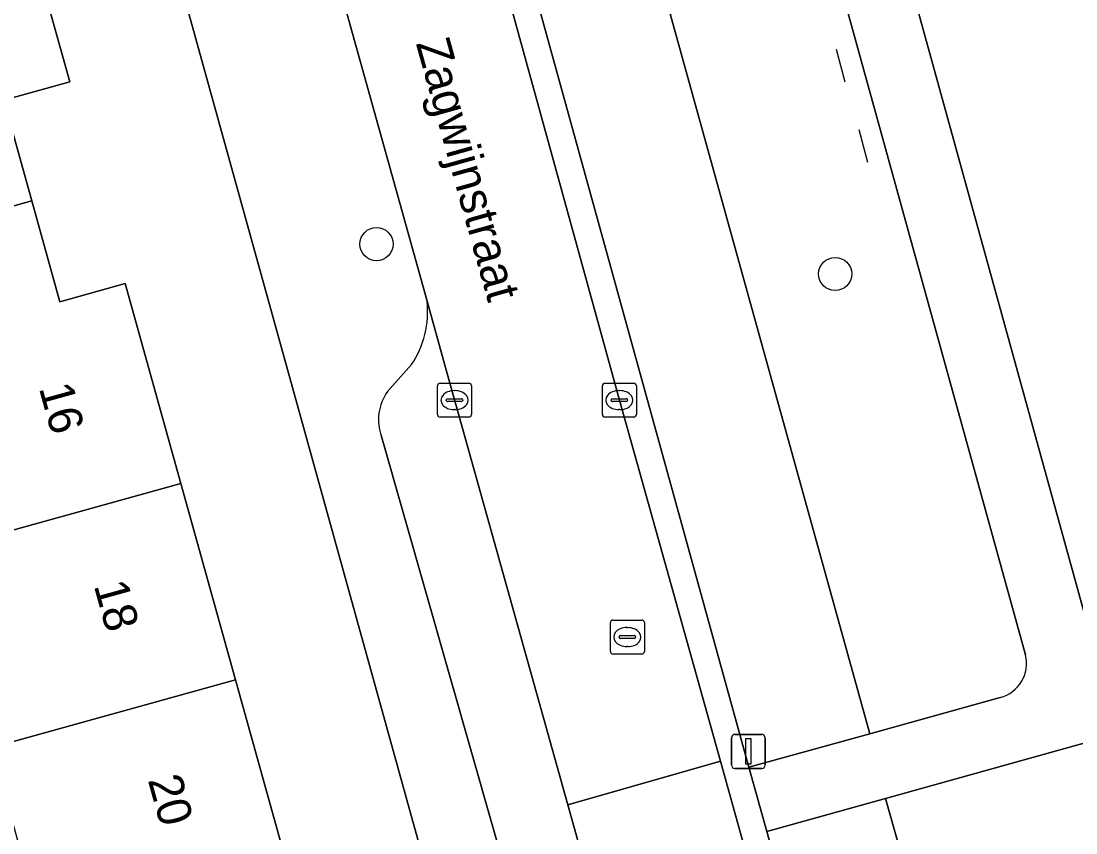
# Model space of a CAD drawing. Extents: x 159053 to 160042, y 380449 to 381423.
# Drawn here: x 159271.09 to 159302.16, y 380973.57 to 380997.47 of the extents above; entities that cross this region are included whole.
import ezdxf

# ---------------------------------------------------------------- set-up
doc = ezdxf.new("R2010")
doc.units = 0
for name, color, linetype in [('IMGEO_Boom', 7, 'Continuous'), ('IMGEO_Erf', 7, 'Continuous'), ('IMGEO_Groenvoorziening', 7, 'Continuous'), ('IMGEO_Hek', 7, 'Continuous'), ('IMGEO_Kolk', 7, 'Continuous'), ('IMGEO_Lichtmast', 7, 'Continuous'), ('IMGEO_Openbare_ruimte_label', 7, 'Continuous'), ('IMGEO_Pand', 7, 'Continuous'), ('IMGEO_Pand_nummerreeks', 7, 'Continuous'), ('IMGEO_Parkeervlak_open', 7, 'Continuous'), ('IMGEO_Rijbaan_lokaal_open', 7, 'Continuous'), ('IMGEO_Rioolput', 7, 'Continuous'), ('IMGEO_Voetpad_halfverhard', 7, 'Continuous'), ('IMGEO_Voetpad_open', 7, 'Continuous')]:
    doc.layers.add(name, color=color, linetype=linetype)

msp = doc.modelspace()

# ---------------------------------------------------------------- linework, layer by layer
at = {"layer": 'IMGEO_Boom'}
for centre in [(159281.563, 380990.903), (159295.072, 380990.023)]:
    msp.add_circle(centre, 0.489, dxfattribs=at)
at = {"layer": 'IMGEO_Erf'}
msp.add_lwpolyline([(159265.037, 381037.32), (159261.199, 381036.259), (159262.83, 381030.417), (159264.443, 381024.638), (159266.056, 381018.859), (159267.669, 381013.08), (159269.282, 381007.301), (159270.895, 381001.522), (159271.32, 381000), (159272.526, 380995.68), (159270.582, 380995.139), (159271.406, 380992.175), (159272.231, 380989.208), (159274.162, 380989.745), (159275.799, 380983.86), (159277.407, 380978.079), (159279.015, 380972.299), (159280.624, 380966.518), (159282.232, 380960.737), (159283.84, 380954.957), (159285.477, 380949.072), (159289.244, 380950.092), (159275.394, 381000)], close=True, dxfattribs=at)
at = {"layer": 'IMGEO_Groenvoorziening'}
for points in [[(159296.731, 381012.579), (159294.228, 381021.853), (159287.883, 381020.116), (159287.053, 381019.889), (159291.218, 381004.807), (159292.969, 380998.465), (159290.211, 380997.678), (159296.09, 380976.486), (159299.932, 380977.551)], [(159300.679, 380978.809), (159293.692, 381004.092)], [(159295.836, 381003.844), (159302.411, 380980.049)], [(159302.684, 380976.292), (159296.56, 380974.584), (159298.858, 380966.431), (159308.436, 380968.993), (159307.112, 380973.885)]]:
    msp.add_lwpolyline(points, dxfattribs=at)
for points in [[(159292.532, 380975.5), (159296.09, 380976.486), (159290.211, 380997.678), (159292.969, 380998.465), (159291.218, 381004.807), (159288.287, 381004.007), (159284.91, 381003.085)], [(159295.334, 380965.488), (159298.858, 380966.431), (159296.56, 380974.584), (159293.056, 380973.607)]]:
    msp.add_lwpolyline(points, close=True, dxfattribs=at)
msp.add_arc((159299.662, 380978.562), 1.047, 284.9491, 13.6472, dxfattribs=at)
at = {"layer": 'IMGEO_Hek'}
for points in [[(159295.098, 380996.645), (159295.357, 380995.679)], [(159295.765, 380994.279), (159296.023, 380993.313)]]:
    msp.add_lwpolyline(points, dxfattribs=at)
at = {"layer": 'IMGEO_Kolk'}
for p, q in [((159283.435, 380986.809), (159284.287, 380986.809)), ((159288.29, 380986.809), (159289.142, 380986.809)), ((159283.36, 380985.883), (159283.36, 380986.735)), ((159283.848, 380986.589), (159283.873, 380986.589)), ((159284.361, 380986.735), (159284.361, 380985.883)), ((159288.215, 380985.883), (159288.215, 380986.735)), ((159288.703, 380986.589), (159288.728, 380986.589)), ((159289.216, 380986.735), (159289.216, 380985.883)), ((159283.619, 380986.303), (159283.619, 380986.315)), ((159284.057, 380986.266), (159283.659, 380986.266)), ((159283.662, 380986.352), (159284.06, 380986.352)), ((159284.103, 380986.315), (159284.103, 380986.303)), ((159288.474, 380986.303), (159288.474, 380986.315)), ((159288.912, 380986.266), (159288.514, 380986.266)), ((159288.517, 380986.352), (159288.915, 380986.352)), ((159288.958, 380986.315), (159288.958, 380986.303)), ((159283.871, 380986.029), (159283.846, 380986.029)), ((159288.726, 380986.029), (159288.701, 380986.029)), ((159284.287, 380985.809), (159283.435, 380985.809)), ((159289.142, 380985.809), (159288.29, 380985.809))]:
    msp.add_line(p, q, dxfattribs=at)
for points in [[(159283.435, 380986.809), (159284.287, 380986.809)], [(159288.29, 380986.809), (159289.142, 380986.809)], [(159283.36, 380985.883), (159283.36, 380986.735)], [(159284.361, 380986.735), (159284.361, 380985.883)], [(159288.215, 380985.883), (159288.215, 380986.735)], [(159289.216, 380986.735), (159289.216, 380985.883)], [(159284.287, 380985.809), (159283.435, 380985.809)], [(159289.142, 380985.809), (159288.29, 380985.809)]]:
    msp.add_lwpolyline(points, dxfattribs=at)
for centre, radius, start, end in [((159283.437, 380986.733), 0.0765, 91.552, 178.448), ((159283.437, 380986.733), 0.0765, 91.552, 178.448), ((159284.285, 380986.733), 0.0765, 1.552, 88.448), ((159284.285, 380986.733), 0.0765, 1.552, 88.448), ((159288.292, 380986.733), 0.0765, 91.552, 178.448), ((159288.292, 380986.733), 0.0765, 91.552, 178.448), ((159289.14, 380986.733), 0.0765, 1.552, 88.448), ((159289.14, 380986.733), 0.0765, 1.552, 88.448), ((159283.659, 380986.312), 0.0403, 85.8775, 175.7526), ((159283.656, 380986.302), 0.0366, 178.938, 274.7102), ((159284.06, 380986.309), 0.043, 264.8664, 352.4533), ((159284.064, 380986.314), 0.0386, 1.7309, 96.639), ((159288.514, 380986.312), 0.0403, 85.8775, 175.7526), ((159288.511, 380986.302), 0.0366, 178.938, 274.7102), ((159288.915, 380986.309), 0.043, 264.8664, 352.4533), ((159288.919, 380986.314), 0.0386, 1.7309, 96.639), ((159283.437, 380985.885), 0.0765, 181.552, 268.448), ((159283.437, 380985.885), 0.0765, 181.552, 268.448), ((159284.285, 380985.885), 0.0765, 271.552, 358.448), ((159284.285, 380985.885), 0.0765, 271.552, 358.448), ((159288.292, 380985.885), 0.0765, 181.552, 268.448), ((159288.292, 380985.885), 0.0765, 181.552, 268.448), ((159289.14, 380985.885), 0.0765, 271.552, 358.448), ((159289.14, 380985.885), 0.0765, 271.552, 358.448)]:
    msp.add_arc(centre, radius, start, end, dxfattribs=at)
for centre, major_axis, ratio, start_param, end_param in [((159283.847, 380986.309), (-0.387, 0.002), 0.722429, 4.712389, 7.853982), ((159283.872, 380986.309), (-0.39, 0.002), 0.717154, 1.570796, 4.712389), ((159288.702, 380986.309), (-0.387, 0.002), 0.722429, 4.712389, 7.853982), ((159288.727, 380986.309), (-0.39, 0.002), 0.717154, 1.570796, 4.712389)]:
    msp.add_ellipse(centre, major_axis=major_axis, ratio=ratio, start_param=start_param, end_param=end_param, dxfattribs=at)
at = {"layer": 'IMGEO_Lichtmast'}
for p, q in [((159292.018, 380975.57), (159292.018, 380976.37)), ((159292.018, 380976.37), (159292.018, 380975.57)), ((159292.118, 380976.47), (159292.908, 380976.47)), ((159292.908, 380976.47), (159292.118, 380976.47)), ((159293.008, 380976.37), (159293.008, 380975.57)), ((159293.008, 380975.57), (159293.008, 380976.37)), ((159292.908, 380975.47), (159292.118, 380975.47)), ((159292.118, 380975.47), (159292.908, 380975.47))]:
    msp.add_line(p, q, dxfattribs=at)
msp.add_lwpolyline([(159292.438, 380976.345), (159292.588, 380976.345), (159292.588, 380975.595), (159292.438, 380975.595), (159292.438, 380976.345)], dxfattribs=at)
for centre, start, end in [((159292.118, 380976.37), 90, 180), ((159292.118, 380976.37), 90, 180), ((159292.908, 380976.37), 0, 90), ((159292.908, 380976.37), 360, 90), ((159292.118, 380975.57), 180, 270), ((159292.118, 380975.57), 180, 270), ((159292.908, 380975.57), 270, 0), ((159292.908, 380975.57), 270, 0)]:
    msp.add_arc(centre, 0.1, start, end, dxfattribs=at)
at = {"layer": 'IMGEO_Pand'}
for points in [[(159270.895, 381001.522), (159265.443, 381000), (159263.647, 380999.499), (159265.261, 380993.723), (159264.755, 380993.583), (159264.697, 380993.789), (159264.16, 380993.64), (159265.058, 380990.409), (159271.406, 380992.175), (159270.582, 380995.139), (159272.526, 380995.68), (159271.32, 381000)], [(159275.799, 380983.86), (159274.162, 380989.745), (159272.231, 380989.208), (159271.406, 380992.175), (159265.058, 380990.409), (159265.976, 380987.109), (159266.691, 380987.308), (159266.594, 380987.656), (159266.972, 380987.762), (159268.614, 380981.861)], [(159275.799, 380983.86), (159268.614, 380981.861), (159268.711, 380981.511), (159264.867, 380980.442), (159266.378, 380975.011), (159270.222, 380976.08), (159277.407, 380978.079)], [(159270.222, 380976.08), (159271.83, 380970.3), (159279.015, 380972.299), (159277.407, 380978.079)]]:
    msp.add_lwpolyline(points, close=True, dxfattribs=at)
at = {"layer": 'IMGEO_Parkeervlak_open'}
for points in [[(159290.983, 380960.885), (159290.55, 380962.421), (159287.946, 380971.724), (159287.197, 380974.398), (159283.575, 380987.338), (159283.051, 380989.219)], [(159282.591, 380987.356), (159281.887, 380986.563)], [(159281.709, 380985.241), (159287.631, 380964.481)]]:
    msp.add_lwpolyline(points, dxfattribs=at)
for centre, radius, start, end in [((159280.308, 380988.908), 2.761, 325.7948, 6.4658), ((159283.057, 380985.733), 1.435, 144.6253, 200.0378)]:
    msp.add_arc(centre, radius, start, end, dxfattribs=at)
at = {"layer": 'IMGEO_Rijbaan_lokaal_open'}
for points in [[(159279.948, 381000.36), (159280.048, 381000), (159283.051, 380989.219), (159283.575, 380987.338), (159287.197, 380974.398), (159291.694, 380975.682), (159288.716, 380986.309), (159281.874, 381011.139), (159277.298, 381009.854)], [(159292.436, 380973.036), (159291.694, 380975.682), (159287.197, 380974.398), (159287.946, 380971.724)]]:
    msp.add_lwpolyline(points, close=True, dxfattribs=at)
at = {"layer": 'IMGEO_Rioolput'}
for p, q in [((159288.451, 380978.908), (159288.451, 380979.76)), ((159288.526, 380979.834), (159289.378, 380979.834)), ((159289.452, 380979.76), (159289.452, 380978.908)), ((159288.71, 380979.328), (159288.71, 380979.34)), ((159288.753, 380979.377), (159289.151, 380979.377)), ((159288.939, 380979.614), (159288.964, 380979.614)), ((159289.194, 380979.34), (159289.194, 380979.328)), ((159289.148, 380979.291), (159288.75, 380979.291)), ((159288.962, 380979.054), (159288.937, 380979.054)), ((159289.378, 380978.834), (159288.526, 380978.834))]:
    msp.add_line(p, q, dxfattribs=at)
for points in [[(159288.451, 380978.908), (159288.451, 380979.76)], [(159288.526, 380979.834), (159289.378, 380979.834)], [(159289.452, 380979.76), (159289.452, 380978.908)], [(159289.378, 380978.834), (159288.526, 380978.834)]]:
    msp.add_lwpolyline(points, dxfattribs=at)
for centre, radius, start, end in [((159288.528, 380979.758), 0.0765, 91.552, 178.448), ((159288.528, 380979.758), 0.0765, 91.552, 178.448), ((159289.376, 380979.758), 0.0765, 1.552, 88.448), ((159289.376, 380979.758), 0.0765, 1.552, 88.448), ((159288.75, 380979.337), 0.0403, 85.8775, 175.7526), ((159288.747, 380979.327), 0.0366, 178.938, 274.7102), ((159289.151, 380979.334), 0.043, 264.8664, 352.4533), ((159289.155, 380979.339), 0.0386, 1.7309, 96.639), ((159288.528, 380978.91), 0.0765, 181.552, 268.448), ((159288.528, 380978.91), 0.0765, 181.552, 268.448), ((159289.376, 380978.91), 0.0765, 271.552, 358.448), ((159289.376, 380978.91), 0.0765, 271.552, 358.448)]:
    msp.add_arc(centre, radius, start, end, dxfattribs=at)
for centre, major_axis, ratio, start_param, end_param in [((159288.938, 380979.334), (-0.387, 0.002), 0.722429, 4.712389, 7.853982), ((159288.963, 380979.334), (-0.39, 0.002), 0.717154, 1.570796, 4.712389)]:
    msp.add_ellipse(centre, major_axis=major_axis, ratio=ratio, start_param=start_param, end_param=end_param, dxfattribs=at)
at = {"layer": 'IMGEO_Voetpad_halfverhard'}
for points in [[(159293.692, 381004.092), (159300.679, 380978.809)], [(159302.411, 380980.049), (159295.836, 381003.844)], [(159299.932, 380977.551), (159296.09, 380976.486), (159292.532, 380975.5), (159293.056, 380973.607), (159296.56, 380974.584), (159302.684, 380976.292)]]:
    msp.add_lwpolyline(points, dxfattribs=at)
msp.add_arc((159299.662, 380978.562), 1.047, 284.9491, 13.6472, dxfattribs=at)
at = {"layer": 'IMGEO_Voetpad_open'}
for points in [[(159269.262, 381038.169), (159269.204, 381038.366), (159265.037, 381037.32), (159275.394, 381000), (159289.244, 380950.092)], [(159298.988, 380952.473), (159295.334, 380965.488), (159293.056, 380973.607), (159292.532, 380975.5), (159284.91, 381003.085), (159275.255, 381038.031), (159274.521, 381037.826), (159281.141, 381013.801), (159281.874, 381011.139), (159288.716, 380986.309), (159291.694, 380975.682), (159292.436, 380973.036), (159298.493, 380951.423)], [(159283.051, 380989.219), (159280.048, 381000)], [(159281.887, 380986.563), (159282.591, 380987.356)], [(159287.631, 380964.481), (159281.709, 380985.241)]]:
    msp.add_lwpolyline(points, dxfattribs=at)
for centre, radius, start, end in [((159280.308, 380988.908), 2.761, 325.7948, 6.4658), ((159283.057, 380985.733), 1.435, 144.6253, 200.0378)]:
    msp.add_arc(centre, radius, start, end, dxfattribs=at)

# ---------------------------------------------------------------- texts
at = {"layer": 'IMGEO_Openbare_ruimte_label'}
msp.add_text('Zagwijnstraat', height=1, rotation=285.6069, dxfattribs=at).set_placement((159282.718, 380996.816))
at = {"layer": 'IMGEO_Pand_nummerreeks'}
for s, rotation, p in [('16', 285.5463, (159271.613, 380986.669)), ('18', 285.5441, (159273.23, 380980.855)), ('20', 285.5463, (159274.822, 380975.133))]:
    msp.add_text(s, height=1, rotation=rotation, dxfattribs=at).set_placement(p)

doc.saveas('drawing.dxf')
